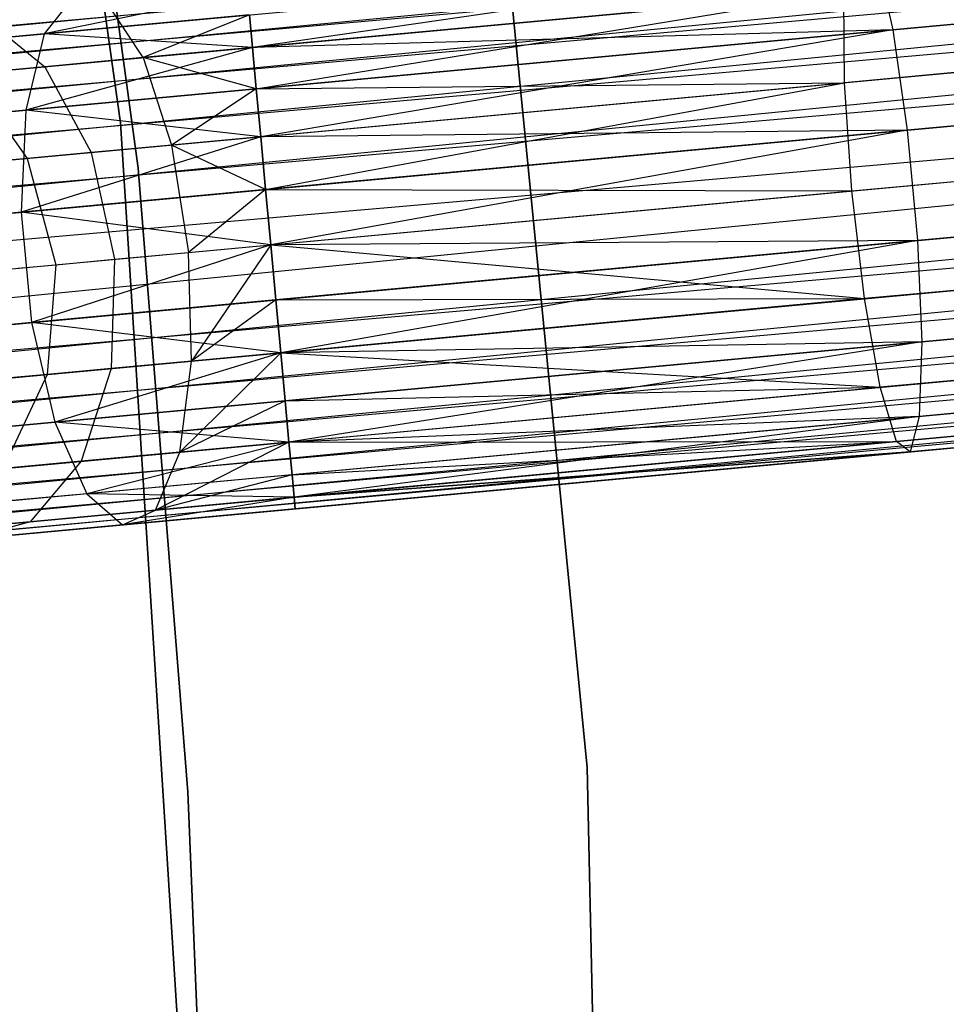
# Model space of a CAD drawing. Extents: x -102 to 102, y -101 to 102.
# Tile 399 of 481: x 61.27 to 64.75, y 2.92 to 6.62. Entities that reach past the tile are written whole.
import ezdxf

# ---------------------------------------------------------------- set-up
doc = ezdxf.new("R2010")
doc.units = 0
doc.header["$LTSCALE"] = 25.4
doc.layers.get('0').update_dxf_attribs({"linetype": 'CONTINUOUS'})

# ---------------------------------------------------------------- blocks, each defined once
blk = doc.blocks.new('NL2500011659_STL')
at = {"color": 0}
for p, q in [((61.6507, 6.2308, -316), (61.0123, 10.8194, -316)), ((61.0123, 10.8194, -315), (61.6507, 6.2308, -315)), ((61.6507, 6.2308, -316), (61.0123, 10.8194, -316)), ((61.0123, 10.8194, -315), (61.6507, 6.2308, -315)), ((61.0823, 10.71, -308.5), (61.7179, 6.0609, -308.5)), ((61.7179, 6.0609, -318), (61.0823, 10.71, -318)), ((61.7179, 6.0609, -318), (61.0823, 10.71, -318)), ((61.0823, 10.71, -308.5), (61.7179, 6.0609, -308.5)), ((63.4006, 3.8118, -308.5), (62.938, 8.5379, -308.5)), ((62.938, 8.5379, -318), (63.4006, 3.8118, -318)), ((63.4006, 3.8118, -308.5), (62.938, 8.5379, -308.5)), ((62.938, 8.5379, -318), (63.4006, 3.8118, -318)), ((43.0165, 4.8638, -8), (80.2301, 8.3975, -7.809)), ((43.0165, 4.8638, -8), (80.2301, 8.3975, -7.809)), ((43.0086, 4.9484, -7.191), (80.238, 8.3128, -7)), ((43.0086, 4.9484, -7.191), (80.238, 8.3128, -7)), ((43.0165, 4.8638, -7), (80.238, 8.3128, -7)), ((43.0165, 4.8638, -7), (80.238, 8.3128, -7)), ((80.238, 8.3128, -7), (43.0278, 4.7414, -6.8309)), ((80.238, 8.3128, -7), (43.0278, 4.7414, -6.8309)), ((80.2493, 8.1905, -8.1691), (43.0165, 4.8638, -8)), ((80.2493, 8.1905, -8.1691), (43.0165, 4.8638, -8)), ((43.0278, 4.7414, -8.1691), (80.2493, 8.1905, -8.1691)), ((43.0278, 4.7414, -8.1691), (80.2493, 8.1905, -8.1691)), ((43.0421, 4.5867, -8.309), (80.2493, 8.1905, -8.1691)), ((43.0421, 4.5867, -8.309), (80.2493, 8.1905, -8.1691)), ((43.0278, 4.7414, -6.8309), (80.2636, 8.0358, -6.691)), ((43.0278, 4.7414, -6.8309), (80.2636, 8.0358, -6.691)), ((43.0421, 4.5867, -6.691), (80.2636, 8.0358, -6.691)), ((43.0421, 4.5867, -6.691), (80.2636, 8.0358, -6.691)), ((80.2636, 8.0358, -6.691), (43.0588, 4.4064, -6.5865)), ((80.2636, 8.0358, -6.691), (43.0588, 4.4064, -6.5865)), ((80.2803, 7.8555, -8.4135), (43.0421, 4.5867, -8.309)), ((80.2803, 7.8555, -8.4135), (43.0421, 4.5867, -8.309)), ((43.0588, 4.4064, -8.4135), (80.2803, 7.8555, -8.4135)), ((43.0588, 4.4064, -8.4135), (80.2803, 7.8555, -8.4135)), ((43.0772, 4.2085, -8.4782), (80.2803, 7.8555, -8.4135)), ((43.0772, 4.2085, -8.4782), (80.2803, 7.8555, -8.4135)), ((43.0588, 4.4064, -6.5865), (80.2987, 7.6575, -6.5218)), ((43.0588, 4.4064, -6.5865), (80.2987, 7.6575, -6.5218)), ((43.0772, 4.2085, -6.5218), (80.2987, 7.6575, -6.5218)), ((43.0772, 4.2085, -6.5218), (80.2987, 7.6575, -6.5218)), ((43.0772, 4.2085, -8.4782), (80.3179, 7.4505, -8.5)), ((43.0772, 4.2085, -8.4782), (80.3179, 7.4505, -8.5)), ((43.0964, 4.0014, -6.5), (80.3179, 7.4505, -6.5)), ((43.0964, 4.0014, -6.5), (80.3179, 7.4505, -6.5)), ((43.0964, 4.0014, -8.5), (80.3179, 7.4505, -8.5)), ((43.0964, 4.0014, -8.5), (80.3179, 7.4505, -8.5)), ((43.1156, 3.7944, -8.4782), (80.3179, 7.4505, -8.5)), ((43.1156, 3.7944, -8.4782), (80.3179, 7.4505, -8.5)), ((43.1156, 3.7944, -6.5218), (80.3371, 7.2435, -6.5218)), ((43.1156, 3.7944, -6.5218), (80.3371, 7.2435, -6.5218)), ((80.3371, 7.2435, -6.5218), (43.1339, 3.5964, -6.5865)), ((80.3371, 7.2435, -6.5218), (43.1339, 3.5964, -6.5865)), ((80.3554, 7.0455, -8.4135), (43.1156, 3.7944, -8.4782)), ((80.3554, 7.0455, -8.4135), (43.1156, 3.7944, -8.4782)), ((43.1339, 3.5964, -8.4135), (80.3554, 7.0455, -8.4135)), ((43.1339, 3.5964, -8.4135), (80.3554, 7.0455, -8.4135)), ((43.1506, 3.4162, -8.309), (80.3554, 7.0455, -8.4135)), ((43.1506, 3.4162, -8.309), (80.3554, 7.0455, -8.4135)), ((43.1339, 3.5964, -6.5865), (80.3721, 6.8652, -6.691)), ((43.1339, 3.5964, -6.5865), (80.3721, 6.8652, -6.691)), ((43.1506, 3.4162, -6.691), (80.3721, 6.8652, -6.691)), ((43.1506, 3.4162, -6.691), (80.3721, 6.8652, -6.691)), ((80.3721, 6.8652, -6.691), (43.1649, 3.2615, -6.8309)), ((80.3721, 6.8652, -6.691), (43.1649, 3.2615, -6.8309)), ((64.4862, 6.8532, -307.8635), (62.1459, 6.513, -308.1691)), ((64.4862, 6.8532, -307.8635), (62.1459, 6.513, -308.1691)), ((64.4862, 6.8532, -307.8635), (64.5473, 6.5795, -308.1705)), ((64.4862, 6.8532, -307.8635), (64.5473, 6.5795, -308.1705)), ((66.9025, 6.7977, -307.7567), (64.5473, 6.5795, -308.1705)), ((66.9025, 6.7977, -307.7567), (64.5473, 6.5795, -308.1705)), ((80.3864, 6.7105, -8.1691), (43.1506, 3.4162, -8.309)), ((80.3864, 6.7105, -8.1691), (43.1506, 3.4162, -8.309)), ((43.1649, 3.2615, -8.1691), (80.3864, 6.7105, -8.1691)), ((43.1649, 3.2615, -8.1691), (80.3864, 6.7105, -8.1691)), ((43.1763, 3.1391, -8), (80.3864, 6.7105, -8.1691)), ((43.1763, 3.1391, -8), (80.3864, 6.7105, -8.1691)), ((62.1267, 6.72, -307.191), (61.3653, 6.564, -307.1223)), ((62.1267, 6.72, -307.191), (61.3653, 6.564, -307.1223)), ((61.4751, 6.7033, -307.4985), (61.3653, 6.564, -307.1223)), ((61.4751, 6.7033, -307.4985), (61.3653, 6.564, -307.1223)), ((64.3634, 6.7184, -306.7021), (62.1459, 6.513, -306.8309)), ((64.3634, 6.7184, -306.7021), (62.1459, 6.513, -306.8309)), ((62.1602, 6.3583, -306.691), (64.3634, 6.7184, -306.7021)), ((62.1602, 6.3583, -306.691), (64.3634, 6.7184, -306.7021)), ((64.3664, 6.3809, -306.4594), (64.3634, 6.7184, -306.7021)), ((64.3664, 6.3809, -306.4594), (64.3634, 6.7184, -306.7021)), ((61.7364, 6.475, -308.2343), (61.6064, 6.6718, -307.8918)), ((61.7364, 6.475, -308.2343), (61.6064, 6.6718, -307.8918)), ((61.137, 6.6283, -308.132), (61.367, 6.4408, -308.4233)), ((61.137, 6.6283, -308.132), (61.367, 6.4408, -308.4233)), ((62.1346, 6.6353, -307), (61.3653, 6.564, -307.1223)), ((62.1346, 6.6353, -307), (61.3653, 6.564, -307.1223)), ((62.1346, 6.6353, -308), (61.7364, 6.475, -308.2343)), ((62.1346, 6.6353, -308), (61.7364, 6.475, -308.2343)), ((62.1346, 6.6353, -307), (62.1459, 6.513, -306.8309)), ((62.1459, 6.513, -308.1691), (62.1346, 6.6353, -308)), ((62.1346, 6.6353, -307), (62.1459, 6.513, -306.8309)), ((62.1459, 6.513, -308.1691), (62.1346, 6.6353, -308)), ((43.1649, 3.2615, -6.8309), (80.3978, 6.5882, -7)), ((43.1649, 3.2615, -6.8309), (80.3978, 6.5882, -7)), ((43.1763, 3.1391, -7), (80.3978, 6.5882, -7)), ((43.1763, 3.1391, -7), (80.3978, 6.5882, -7)), ((80.3978, 6.5882, -7), (43.1841, 3.0544, -7.191)), ((80.3978, 6.5882, -7), (43.1841, 3.0544, -7.191)), ((64.5473, 6.5795, -308.1705), (62.1459, 6.513, -308.1691)), ((64.5473, 6.5795, -308.1705), (62.1459, 6.513, -308.1691)), ((64.5473, 6.5795, -308.1705), (62.1602, 6.3583, -308.309)), ((64.5473, 6.5795, -308.1705), (62.1602, 6.3583, -308.309)), ((64.5473, 6.5795, -308.1705), (62.1769, 6.178, -308.4135)), ((64.5473, 6.5795, -308.1705), (62.1769, 6.178, -308.4135)), ((66.5267, 6.581, -306.0798), (64.3664, 6.3809, -306.4594)), ((66.5267, 6.581, -306.0798), (64.3664, 6.3809, -306.4594)), ((64.5473, 6.5795, -308.1705), (64.6017, 6.203, -308.3385)), ((64.5473, 6.5795, -308.1705), (64.6017, 6.203, -308.3385)), ((61.3653, 6.564, -307.1223), (60.6714, 6.4997, -307.4774)), ((61.3653, 6.564, -307.1223), (60.6714, 6.4997, -307.4774)), ((61.3653, 6.564, -307.1223), (61.2959, 6.2782, -306.8285)), ((61.3653, 6.564, -307.1223), (61.2959, 6.2782, -306.8285)), ((62.1459, 6.513, -306.8309), (61.3653, 6.564, -307.1223)), ((62.1459, 6.513, -306.8309), (61.3653, 6.564, -307.1223)), ((80.4056, 6.5035, -7.809), (43.1763, 3.1391, -8)), ((80.4056, 6.5035, -7.809), (43.1763, 3.1391, -8)), ((43.1841, 3.0544, -7.809), (80.4056, 6.5035, -7.809)), ((43.1841, 3.0544, -7.809), (80.4056, 6.5035, -7.809)), ((43.1881, 3.0112, -7.6045), (80.4056, 6.5035, -7.809)), ((43.1881, 3.0112, -7.6045), (80.4056, 6.5035, -7.809)), ((62.1459, 6.513, -306.8309), (61.2959, 6.2782, -306.8285)), ((62.1459, 6.513, -306.8309), (61.2959, 6.2782, -306.8285)), ((62.1459, 6.513, -308.1691), (61.7364, 6.475, -308.2343)), ((62.1459, 6.513, -308.1691), (61.7364, 6.475, -308.2343)), ((62.1459, 6.513, -306.8309), (62.1602, 6.3583, -306.691)), ((62.1602, 6.3583, -308.309), (62.1459, 6.513, -308.1691)), ((62.1459, 6.513, -306.8309), (62.1602, 6.3583, -306.691)), ((62.1602, 6.3583, -308.309), (62.1459, 6.513, -308.1691)), ((61.7364, 6.475, -308.2343), (61.367, 6.4408, -308.4233)), ((61.7364, 6.475, -308.2343), (61.367, 6.4408, -308.4233)), ((61.7364, 6.475, -308.2343), (61.8426, 6.147, -308.4667)), ((62.1602, 6.3583, -308.309), (61.7364, 6.475, -308.2343)), ((62.1602, 6.3583, -308.309), (61.7364, 6.475, -308.2343)), ((61.7364, 6.475, -308.2343), (61.8426, 6.147, -308.4667)), ((43.1841, 3.0544, -7.191), (80.4096, 6.4602, -7.3955)), ((43.1841, 3.0544, -7.191), (80.4096, 6.4602, -7.3955)), ((80.4096, 6.4602, -7.3955), (43.1881, 3.0112, -7.6045)), ((43.1881, 3.0112, -7.3955), (80.4096, 6.4602, -7.3955)), ((80.4096, 6.4602, -7.3955), (43.1881, 3.0112, -7.6045)), ((43.1881, 3.0112, -7.3955), (80.4096, 6.4602, -7.3955)), ((61.367, 6.4408, -308.4233), (61.0738, 6.4136, -308.7177)), ((61.367, 6.4408, -308.4233), (61.0738, 6.4136, -308.7177)), ((61.367, 6.4408, -308.4233), (61.5411, 6.1191, -308.621)), ((61.367, 6.4408, -308.4233), (61.5411, 6.1191, -308.621)), ((61.0738, 6.4136, -308.7177), (61.3017, 6.0969, -308.8614)), ((61.0738, 6.4136, -308.7177), (61.3017, 6.0969, -308.8614)), ((66.9761, 6.423, -307.9213), (64.6017, 6.203, -308.3385)), ((66.9761, 6.423, -307.9213), (64.6017, 6.203, -308.3385)), ((62.1602, 6.3583, -306.691), (61.2959, 6.2782, -306.8285)), ((62.1602, 6.3583, -306.691), (61.2959, 6.2782, -306.8285)), ((62.1602, 6.3583, -308.309), (61.8426, 6.147, -308.4667)), ((62.1602, 6.3583, -308.309), (61.8426, 6.147, -308.4667)), ((62.1602, 6.3583, -306.691), (64.3664, 6.3809, -306.4594)), ((62.1602, 6.3583, -306.691), (64.3664, 6.3809, -306.4594)), ((62.1769, 6.178, -308.4135), (62.1602, 6.3583, -308.309)), ((62.1602, 6.3583, -306.691), (62.1769, 6.178, -306.5865)), ((62.1602, 6.3583, -306.691), (62.1769, 6.178, -306.5865)), ((62.1769, 6.178, -308.4135), (62.1602, 6.3583, -308.309)), ((62.1769, 6.178, -306.5865), (64.3664, 6.3809, -306.4594)), ((62.1769, 6.178, -306.5865), (64.3664, 6.3809, -306.4594)), ((62.1953, 5.98, -306.5219), (64.3664, 6.3809, -306.4594)), ((62.1953, 5.98, -306.5219), (64.3664, 6.3809, -306.4594)), ((64.394, 5.9749, -306.3735), (64.3664, 6.3809, -306.4594)), ((64.394, 5.9749, -306.3735), (64.3664, 6.3809, -306.4594)), ((61.2959, 6.2782, -306.8285), (60.5162, 6.2059, -307.2274)), ((61.2959, 6.2782, -306.8285), (60.5162, 6.2059, -307.2274)), ((61.2959, 6.2782, -306.8285), (61.2789, 5.8951, -306.6676)), ((61.2959, 6.2782, -306.8285), (61.2789, 5.8951, -306.6676)), ((62.1769, 6.178, -306.5865), (61.2959, 6.2782, -306.8285)), ((62.1769, 6.178, -306.5865), (61.2959, 6.2782, -306.8285)), ((61.9444, 1.6074, -316), (61.6507, 6.2308, -316)), ((61.6507, 6.2308, -316), (61.6507, 6.2308, -315)), ((61.6507, 6.2308, -315), (61.9444, 1.6074, -315)), ((61.6507, 6.2308, -316), (61.6507, 6.2308, -315)), ((61.9444, 1.6074, -316), (61.6507, 6.2308, -316)), ((61.6507, 6.2308, -315), (61.9444, 1.6074, -315)), ((62.1769, 6.178, -306.5865), (61.2789, 5.8951, -306.6676)), ((62.1769, 6.178, -306.5865), (61.2789, 5.8951, -306.6676)), ((62.1769, 6.178, -308.4135), (61.8426, 6.147, -308.4667)), ((62.1769, 6.178, -308.4135), (61.8426, 6.147, -308.4667)), ((64.6017, 6.203, -308.3385), (62.1769, 6.178, -308.4135)), ((64.6017, 6.203, -308.3385), (62.1769, 6.178, -308.4135)), ((62.1953, 5.98, -308.4781), (62.1769, 6.178, -308.4135)), ((62.1769, 6.178, -306.5865), (62.1953, 5.98, -306.5219)), ((62.1769, 6.178, -306.5865), (62.1953, 5.98, -306.5219)), ((62.1953, 5.98, -308.4781), (62.1769, 6.178, -308.4135)), ((64.6017, 6.203, -308.3385), (62.1953, 5.98, -308.4781)), ((64.6017, 6.203, -308.3385), (62.1953, 5.98, -308.4781)), ((64.6017, 6.203, -308.3385), (62.2145, 5.773, -308.5)), ((64.6017, 6.203, -308.3385), (62.2145, 5.773, -308.5)), ((64.394, 5.9749, -306.3735), (66.5445, 6.1742, -305.9957)), ((64.394, 5.9749, -306.3735), (66.5445, 6.1742, -305.9957)), ((64.6017, 6.203, -308.3385), (64.6401, 5.7889, -308.3385)), ((64.6017, 6.203, -308.3385), (64.6401, 5.7889, -308.3385)), ((61.8426, 6.147, -308.4667), (61.5411, 6.1191, -308.621)), ((61.8426, 6.147, -308.4667), (61.5411, 6.1191, -308.621)), ((62.1953, 5.98, -308.4781), (61.8426, 6.147, -308.4667)), ((61.8426, 6.147, -308.4667), (61.9068, 5.7445, -308.549)), ((61.8426, 6.147, -308.4667), (61.9068, 5.7445, -308.549)), ((62.1953, 5.98, -308.4781), (61.8426, 6.147, -308.4667)), ((61.3017, 6.0969, -308.8614), (61.1481, 6.0826, -309.1643)), ((61.3017, 6.0969, -308.8614), (61.1481, 6.0826, -309.1643)), ((61.5411, 6.1191, -308.621), (61.3017, 6.0969, -308.8614)), ((61.5411, 6.1191, -308.621), (61.3017, 6.0969, -308.8614)), ((61.3017, 6.0969, -308.8614), (61.4089, 5.6983, -308.9122)), ((61.3017, 6.0969, -308.8614), (61.4089, 5.6983, -308.9122)), ((61.5411, 6.1191, -308.621), (61.6292, 5.7187, -308.691)), ((61.5411, 6.1191, -308.621), (61.6292, 5.7187, -308.691)), ((61.7179, 6.0609, -308.5), (61.9033, 3.7216, -308.5)), ((61.9033, 3.7216, -318), (61.7179, 6.0609, -318)), ((61.7179, 6.0609, -318), (61.7179, 6.0609, -308.5)), ((61.7179, 6.0609, -318), (61.7179, 6.0609, -308.5)), ((61.9033, 3.7216, -318), (61.7179, 6.0609, -318)), ((61.7179, 6.0609, -308.5), (61.9033, 3.7216, -308.5)), ((67.0145, 6.009, -307.9213), (64.6401, 5.7889, -308.3385)), ((67.0145, 6.009, -307.9213), (64.6401, 5.7889, -308.3385)), ((62.1953, 5.98, -306.5219), (61.2789, 5.8951, -306.6676)), ((62.1953, 5.98, -306.5219), (61.2789, 5.8951, -306.6676)), ((62.1953, 5.98, -308.4781), (61.9068, 5.7445, -308.549)), ((62.1953, 5.98, -308.4781), (61.9068, 5.7445, -308.549)), ((62.2145, 5.773, -308.5), (62.1953, 5.98, -308.4781)), ((62.1953, 5.98, -306.5219), (64.394, 5.9749, -306.3735)), ((62.1953, 5.98, -306.5219), (64.394, 5.9749, -306.3735)), ((62.1953, 5.98, -306.5219), (62.2145, 5.773, -306.5)), ((62.1953, 5.98, -306.5219), (62.2145, 5.773, -306.5)), ((62.2145, 5.773, -308.5), (62.1953, 5.98, -308.4781)), ((62.2145, 5.773, -306.5), (64.394, 5.9749, -306.3735)), ((62.2145, 5.773, -306.5), (64.394, 5.9749, -306.3735)), ((64.4414, 5.5709, -306.4594), (64.394, 5.9749, -306.3735)), ((64.4414, 5.5709, -306.4594), (64.394, 5.9749, -306.3735)), ((61.2789, 5.8951, -306.6676), (60.4522, 5.8185, -307.0906)), ((61.2789, 5.8951, -306.6676), (60.4522, 5.8185, -307.0906)), ((62.2145, 5.773, -306.5), (61.2789, 5.8951, -306.6676)), ((61.2789, 5.8951, -306.6676), (61.3173, 5.481, -306.6676)), ((62.2145, 5.773, -306.5), (61.2789, 5.8951, -306.6676)), ((61.2789, 5.8951, -306.6676), (61.3173, 5.481, -306.6676)), ((62.2145, 5.773, -306.5), (61.3173, 5.481, -306.6676)), ((62.2145, 5.773, -306.5), (61.3173, 5.481, -306.6676)), ((61.9068, 5.7445, -308.549), (62.2145, 5.773, -308.5)), ((61.9068, 5.7445, -308.549), (62.2145, 5.773, -308.5)), ((62.2145, 5.773, -308.5), (61.9177, 5.337, -308.4667)), ((62.2145, 5.773, -308.5), (61.9177, 5.337, -308.4667)), ((64.6401, 5.7889, -308.3385), (62.2145, 5.773, -308.5)), ((64.6401, 5.7889, -308.3385), (62.2145, 5.773, -308.5)), ((62.2337, 5.566, -308.4781), (62.2145, 5.773, -308.5)), ((62.2145, 5.773, -306.5), (64.4414, 5.5709, -306.4594)), ((62.2145, 5.773, -306.5), (64.4414, 5.5709, -306.4594)), ((62.2145, 5.773, -306.5), (62.2337, 5.566, -306.5219)), ((62.2337, 5.566, -308.4781), (62.2145, 5.773, -308.5)), ((62.2145, 5.773, -306.5), (62.2337, 5.566, -306.5219)), ((64.6401, 5.7889, -308.3385), (62.2337, 5.566, -308.4781)), ((64.6401, 5.7889, -308.3385), (62.2337, 5.566, -308.4781)), ((64.6401, 5.7889, -308.3385), (62.252, 5.368, -308.4135)), ((64.6401, 5.7889, -308.3385), (62.252, 5.368, -308.4135)), ((66.6017, 5.771, -306.0798), (64.4414, 5.5709, -306.4594)), ((66.6017, 5.771, -306.0798), (64.4414, 5.5709, -306.4594)), ((64.6401, 5.7889, -308.3385), (64.6558, 5.4089, -308.1705)), ((64.6401, 5.7889, -308.3385), (64.6558, 5.4089, -308.1705)), ((61.6292, 5.7187, -308.691), (61.9068, 5.7445, -308.549)), ((61.6292, 5.7187, -308.691), (61.9068, 5.7445, -308.549)), ((61.9177, 5.337, -308.4667), (61.9068, 5.7445, -308.549)), ((61.9177, 5.337, -308.4667), (61.9068, 5.7445, -308.549)), ((61.2675, 5.6852, -309.191), (61.4089, 5.6983, -308.9122)), ((61.2675, 5.6852, -309.191), (61.4089, 5.6983, -308.9122)), ((61.4089, 5.6983, -308.9122), (61.3768, 5.2869, -308.8614)), ((61.4089, 5.6983, -308.9122), (61.3768, 5.2869, -308.8614)), ((61.4089, 5.6983, -308.9122), (61.6292, 5.7187, -308.691)), ((61.4089, 5.6983, -308.9122), (61.6292, 5.7187, -308.691)), ((61.6292, 5.7187, -308.691), (61.6161, 5.3091, -308.621)), ((61.6292, 5.7187, -308.691), (61.6161, 5.3091, -308.621)), ((67.011, 5.6271, -307.7567), (64.6558, 5.4089, -308.1705)), ((67.011, 5.6271, -307.7567), (64.6558, 5.4089, -308.1705)), ((62.2337, 5.566, -306.5219), (61.3173, 5.481, -306.6676)), ((62.2337, 5.566, -306.5219), (61.3173, 5.481, -306.6676)), ((62.2337, 5.566, -308.4781), (61.9177, 5.337, -308.4667)), ((62.2337, 5.566, -308.4781), (61.9177, 5.337, -308.4667)), ((62.2337, 5.566, -306.5219), (64.4414, 5.5709, -306.4594)), ((62.2337, 5.566, -306.5219), (64.4414, 5.5709, -306.4594)), ((62.252, 5.368, -308.4135), (62.2337, 5.566, -308.4781)), ((62.2337, 5.566, -306.5219), (62.252, 5.368, -306.5865)), ((62.252, 5.368, -308.4135), (62.2337, 5.566, -308.4781)), ((62.2337, 5.566, -306.5219), (62.252, 5.368, -306.5865)), ((64.4414, 5.5709, -306.4594), (62.252, 5.368, -306.5865)), ((64.4414, 5.5709, -306.4594), (62.252, 5.368, -306.5865)), ((64.5005, 5.2385, -306.7021), (64.4414, 5.5709, -306.4594)), ((64.5005, 5.2385, -306.7021), (64.4414, 5.5709, -306.4594)), ((61.3173, 5.481, -306.6676), (60.4906, 5.4044, -307.0906)), ((61.3173, 5.481, -306.6676), (60.4906, 5.4044, -307.0906)), ((62.252, 5.368, -306.5865), (61.3173, 5.481, -306.6676)), ((61.3173, 5.481, -306.6676), (61.4044, 5.1076, -306.8285)), ((62.252, 5.368, -306.5865), (61.3173, 5.481, -306.6676)), ((61.3173, 5.481, -306.6676), (61.4044, 5.1076, -306.8285)), ((66.6885, 5.4412, -306.3177), (64.5005, 5.2385, -306.7021)), ((66.6885, 5.4412, -306.3177), (64.5005, 5.2385, -306.7021)), ((64.6558, 5.4089, -308.1705), (62.252, 5.368, -308.4135)), ((64.6558, 5.4089, -308.1705), (62.252, 5.368, -308.4135)), ((64.6558, 5.4089, -308.1705), (62.2687, 5.1877, -308.309)), ((64.6558, 5.4089, -308.1705), (62.2687, 5.1877, -308.309)), ((64.6558, 5.4089, -308.1705), (62.283, 5.033, -308.1691)), ((64.6558, 5.4089, -308.1705), (62.283, 5.033, -308.1691)), ((64.6558, 5.4089, -308.1705), (64.646, 5.1286, -307.8635)), ((64.6558, 5.4089, -308.1705), (64.646, 5.1286, -307.8635)), ((62.252, 5.368, -306.5865), (61.4044, 5.1076, -306.8285)), ((62.252, 5.368, -306.5865), (61.4044, 5.1076, -306.8285)), ((62.252, 5.368, -308.4135), (61.8735, 4.9951, -308.2343)), ((62.252, 5.368, -308.4135), (61.8735, 4.9951, -308.2343)), ((62.252, 5.368, -308.4135), (61.9177, 5.337, -308.4667)), ((62.252, 5.368, -308.4135), (61.9177, 5.337, -308.4667)), ((62.2687, 5.1877, -308.309), (62.252, 5.368, -308.4135)), ((62.252, 5.368, -306.5865), (64.5005, 5.2385, -306.7021)), ((62.252, 5.368, -306.5865), (62.2687, 5.1877, -306.691)), ((62.252, 5.368, -306.5865), (64.5005, 5.2385, -306.7021)), ((62.2687, 5.1877, -308.309), (62.252, 5.368, -308.4135)), ((62.252, 5.368, -306.5865), (62.2687, 5.1877, -306.691)), ((61.9177, 5.337, -308.4667), (61.6161, 5.3091, -308.621)), ((61.9177, 5.337, -308.4667), (61.6161, 5.3091, -308.621)), ((61.8735, 4.9951, -308.2343), (61.9177, 5.337, -308.4667)), ((61.8735, 4.9951, -308.2343), (61.9177, 5.337, -308.4667)), ((66.9663, 5.3436, -307.4558), (64.646, 5.1286, -307.8635)), ((66.9663, 5.3436, -307.4558), (64.646, 5.1286, -307.8635)), ((61.3768, 5.2869, -308.8614), (61.2109, 4.9337, -308.7177)), ((61.3768, 5.2869, -308.8614), (61.2109, 4.9337, -308.7177)), ((61.3768, 5.2869, -308.8614), (61.2231, 5.2726, -309.1643)), ((61.3768, 5.2869, -308.8614), (61.2231, 5.2726, -309.1643)), ((61.6161, 5.3091, -308.621), (61.3768, 5.2869, -308.8614)), ((61.6161, 5.3091, -308.621), (61.3768, 5.2869, -308.8614)), ((61.6161, 5.3091, -308.621), (61.5041, 4.9608, -308.4233)), ((61.6161, 5.3091, -308.621), (61.5041, 4.9608, -308.4233)), ((62.2687, 5.1877, -306.691), (64.5005, 5.2385, -306.7021)), ((62.2687, 5.1877, -306.691), (64.5005, 5.2385, -306.7021)), ((62.283, 5.033, -306.8309), (64.5005, 5.2385, -306.7021)), ((62.283, 5.033, -306.8309), (64.5005, 5.2385, -306.7021)), ((64.561, 5.0353, -307.0599), (64.5005, 5.2385, -306.7021)), ((64.561, 5.0353, -307.0599), (64.5005, 5.2385, -306.7021)), ((66.7897, 5.2418, -306.6683), (64.561, 5.0353, -307.0599)), ((66.7897, 5.2418, -306.6683), (64.561, 5.0353, -307.0599)), ((66.888, 5.2073, -307.0709), (64.6125, 4.9964, -307.4707)), ((66.888, 5.2073, -307.0709), (64.6125, 4.9964, -307.4707)), ((62.2687, 5.1877, -306.691), (61.4044, 5.1076, -306.8285)), ((62.2687, 5.1877, -306.691), (61.4044, 5.1076, -306.8285)), ((62.2687, 5.1877, -308.309), (61.8735, 4.9951, -308.2343)), ((62.2687, 5.1877, -308.309), (61.8735, 4.9951, -308.2343)), ((62.283, 5.033, -308.1691), (62.2687, 5.1877, -308.309)), ((62.2687, 5.1877, -306.691), (62.283, 5.033, -306.8309)), ((62.283, 5.033, -308.1691), (62.2687, 5.1877, -308.309)), ((62.2687, 5.1877, -306.691), (62.283, 5.033, -306.8309)), ((61.4044, 5.1076, -306.8285), (60.6246, 5.0354, -307.2274)), ((61.4044, 5.1076, -306.8285), (60.6246, 5.0354, -307.2274)), ((62.283, 5.033, -306.8309), (61.4044, 5.1076, -306.8285)), ((61.4044, 5.1076, -306.8285), (61.5251, 4.8394, -307.1223)), ((62.283, 5.033, -306.8309), (61.4044, 5.1076, -306.8285)), ((61.4044, 5.1076, -306.8285), (61.5251, 4.8394, -307.1223)), ((64.646, 5.1286, -307.8635), (62.283, 5.033, -308.1691)), ((64.646, 5.1286, -307.8635), (62.283, 5.033, -308.1691)), ((64.646, 5.1286, -307.8635), (62.2944, 4.9107, -308)), ((64.646, 5.1286, -307.8635), (62.2944, 4.9107, -308)), ((64.646, 5.1286, -307.8635), (62.3022, 4.826, -307.809)), ((64.646, 5.1286, -307.8635), (62.3022, 4.826, -307.809)), ((64.646, 5.1286, -307.8635), (64.6125, 4.9964, -307.4707)), ((64.646, 5.1286, -307.8635), (64.6125, 4.9964, -307.4707)), ((62.283, 5.033, -306.8309), (61.5251, 4.8394, -307.1223)), ((62.283, 5.033, -306.8309), (61.5251, 4.8394, -307.1223)), ((62.283, 5.033, -308.1691), (61.7819, 4.7778, -307.8918)), ((62.283, 5.033, -308.1691), (61.7819, 4.7778, -307.8918)), ((62.283, 5.033, -308.1691), (61.8735, 4.9951, -308.2343)), ((62.283, 5.033, -308.1691), (61.8735, 4.9951, -308.2343)), ((62.283, 5.033, -306.8309), (64.561, 5.0353, -307.0599)), ((62.283, 5.033, -306.8309), (64.561, 5.0353, -307.0599)), ((62.2944, 4.9107, -308), (62.283, 5.033, -308.1691)), ((62.283, 5.033, -306.8309), (62.2944, 4.9107, -307)), ((62.2944, 4.9107, -308), (62.283, 5.033, -308.1691)), ((62.283, 5.033, -306.8309), (62.2944, 4.9107, -307)), ((62.2944, 4.9107, -307), (64.561, 5.0353, -307.0599)), ((62.2944, 4.9107, -307), (64.561, 5.0353, -307.0599)), ((64.561, 5.0353, -307.0599), (62.3022, 4.826, -307.191)), ((64.561, 5.0353, -307.0599), (62.3022, 4.826, -307.191)), ((64.6125, 4.9964, -307.4707), (64.561, 5.0353, -307.0599)), ((64.6125, 4.9964, -307.4707), (64.561, 5.0353, -307.0599)), ((61.8735, 4.9951, -308.2343), (61.5041, 4.9608, -308.4233)), ((61.8735, 4.9951, -308.2343), (61.5041, 4.9608, -308.4233)), ((61.7819, 4.7778, -307.8918), (61.8735, 4.9951, -308.2343)), ((61.7819, 4.7778, -307.8918), (61.8735, 4.9951, -308.2343)), ((64.6125, 4.9964, -307.4707), (62.3022, 4.826, -307.809)), ((64.6125, 4.9964, -307.4707), (62.3022, 4.826, -307.809)), ((62.3022, 4.826, -307.191), (64.6125, 4.9964, -307.4707)), ((62.3022, 4.826, -307.191), (64.6125, 4.9964, -307.4707)), ((64.6125, 4.9964, -307.4707), (62.3062, 4.7827, -307.6045)), ((62.3062, 4.7827, -307.3955), (64.6125, 4.9964, -307.4707)), ((62.3062, 4.7827, -307.3955), (64.6125, 4.9964, -307.4707)), ((64.6125, 4.9964, -307.4707), (62.3062, 4.7827, -307.6045)), ((61.5041, 4.9608, -308.4233), (61.2109, 4.9337, -308.7177)), ((61.5041, 4.9608, -308.4233), (61.2109, 4.9337, -308.7177)), ((61.5041, 4.9608, -308.4233), (61.3125, 4.7343, -308.132)), ((61.5041, 4.9608, -308.4233), (61.3125, 4.7343, -308.132)), ((62.2944, 4.9107, -307), (61.5251, 4.8394, -307.1223)), ((62.2944, 4.9107, -307), (61.5251, 4.8394, -307.1223)), ((62.2944, 4.9107, -308), (61.7819, 4.7778, -307.8918)), ((62.2944, 4.9107, -308), (61.7819, 4.7778, -307.8918)), ((62.3022, 4.826, -307.809), (62.2944, 4.9107, -308)), ((62.2944, 4.9107, -307), (62.3022, 4.826, -307.191)), ((62.3022, 4.826, -307.809), (62.2944, 4.9107, -308)), ((62.2944, 4.9107, -307), (62.3022, 4.826, -307.191)), ((61.5251, 4.8394, -307.1223), (60.8312, 4.7751, -307.4774)), ((61.5251, 4.8394, -307.1223), (60.8312, 4.7751, -307.4774)), ((62.3022, 4.826, -307.191), (61.5251, 4.8394, -307.1223)), ((61.5251, 4.8394, -307.1223), (61.6587, 4.7227, -307.4985)), ((62.3022, 4.826, -307.191), (61.5251, 4.8394, -307.1223)), ((61.5251, 4.8394, -307.1223), (61.6587, 4.7227, -307.4985)), ((62.3022, 4.826, -307.809), (61.6587, 4.7227, -307.4985)), ((62.3022, 4.826, -307.809), (61.6587, 4.7227, -307.4985)), ((62.3022, 4.826, -307.191), (61.6587, 4.7227, -307.4985)), ((62.3022, 4.826, -307.191), (61.6587, 4.7227, -307.4985)), ((62.3022, 4.826, -307.809), (61.7819, 4.7778, -307.8918)), ((62.3022, 4.826, -307.809), (61.7819, 4.7778, -307.8918)), ((62.3062, 4.7827, -307.6045), (62.3022, 4.826, -307.809)), ((62.3022, 4.826, -307.191), (62.3062, 4.7827, -307.3955)), ((62.3062, 4.7827, -307.6045), (62.3022, 4.826, -307.809)), ((62.3022, 4.826, -307.191), (62.3062, 4.7827, -307.3955)), ((61.7819, 4.7778, -307.8918), (61.3125, 4.7343, -308.132)), ((61.7819, 4.7778, -307.8918), (61.3125, 4.7343, -308.132)), ((62.3062, 4.7827, -307.3955), (61.6587, 4.7227, -307.4985)), ((62.3062, 4.7827, -307.6045), (61.6587, 4.7227, -307.4985)), ((62.3062, 4.7827, -307.6045), (61.6587, 4.7227, -307.4985)), ((62.3062, 4.7827, -307.3955), (61.6587, 4.7227, -307.4985)), ((61.6587, 4.7227, -307.4985), (61.7819, 4.7778, -307.8918)), ((61.6587, 4.7227, -307.4985), (61.7819, 4.7778, -307.8918)), ((61.3125, 4.7343, -308.132), (60.94, 4.6998, -308.5061)), ((61.3125, 4.7343, -308.132), (60.94, 4.6998, -308.5061)), ((61.3125, 4.7343, -308.132), (61.0745, 4.6686, -307.7974)), ((61.3125, 4.7343, -308.132), (61.0745, 4.6686, -307.7974)), ((61.6587, 4.7227, -307.4985), (61.0745, 4.6686, -307.7974)), ((61.6587, 4.7227, -307.4985), (61.0745, 4.6686, -307.7974)), ((63.5086, -0.9356, -308.5), (63.4006, 3.8118, -308.5)), ((63.4006, 3.8118, -318), (63.5086, -0.9356, -318)), ((63.4006, 3.8118, -308.5), (63.4006, 3.8118, -318)), ((63.5086, -0.9356, -308.5), (63.4006, 3.8118, -308.5)), ((63.4006, 3.8118, -318), (63.5086, -0.9356, -318)), ((63.4006, 3.8118, -308.5), (63.4006, 3.8118, -318)), ((61.9033, 3.7216, -308.5), (62, 1.377, -308.5)), ((62, 1.377, -318), (61.9033, 3.7216, -318)), ((61.9033, 3.7216, -318), (61.9033, 3.7216, -308.5)), ((61.9033, 3.7216, -318), (61.9033, 3.7216, -308.5)), ((62, 1.377, -318), (61.9033, 3.7216, -318)), ((61.9033, 3.7216, -308.5), (62, 1.377, -308.5))]:
    blk.add_line(p, q, dxfattribs=at)

msp = doc.modelspace()

# ---------------------------------------------------------------- block references
at = {"color": 0}
msp.add_blockref('NL2500011659_STL', (0, 0), dxfattribs=at)

doc.saveas('drawing.dxf')
